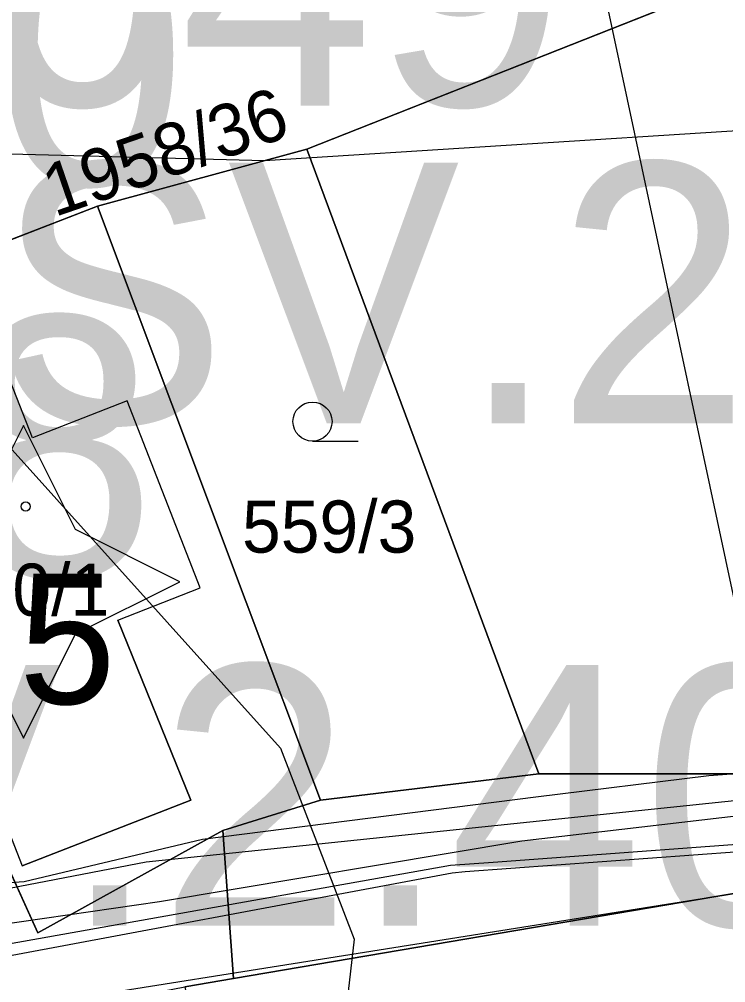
# Model space of a CAD drawing. Extents: x -706130 to -698555, y -971544 to -967260.
# Drawn here: x -704336.48 to -704309.36, y -969616.81 to -969579.85 of the extents above; entities that cross this region are included whole.
import ezdxf

# ---------------------------------------------------------------- set-up
doc = ezdxf.new("R2010")
doc.units = 0
for name, color, linetype in [('Architektonicky cenná stavba S', 7, 'Continuous'), ('BPEJ I-II trida ochrany S', 7, 'Continuous'), ('Docházková izochrona - BUS S', 7, 'Continuous'), ('Docházková izochrona - VLAK N', 7, 'Continuous'), ('Hluková izofona', 7, 'Continuous'), ('Kanalizace_stoka bez rozlišení N', 7, 'Continuous'), ('KN_Budovy', 7, 'Continuous'), ('KN_Budovy_cisla_domovni', 7, 'Continuous'), ('KN_Hranice_parcel', 7, 'Continuous'), ('KN_Hranice_parcel_vnitrni_kresba', 7, 'Continuous'), ('KN_Parcelni cisla', 7, 'Continuous'), ('KN_Polygon parcely', 7, 'Continuous'), ('KN_POZEMKY_13_ZASTAVENA PLOCHA', 7, 'Continuous'), ('KN_POZEMKY_14_OSTATNI PLOCHA', 7, 'Continuous'), ('KN_POZEMKY_5_ZAHRADA', 7, 'Continuous'), ('KN_VYUZITI_12_zastavena plocha_spolecny dvur', 7, 'Continuous'), ('KN_VYUZITI_19_ostatni plocha_zelen', 7, 'Continuous'), ('KN_Značky budov', 7, 'Continuous'), ('KN_Značky kultur', 7, 'Continuous'), ('Plochy smíšené obytné venkovské S', 7, 'Continuous'), ('Plochy verejnych prostranstvi - komunikace ostatni S', 7, 'Continuous'), ('Plynovody STL S', 7, 'Continuous'), ('Regulační bloky zastavěné S', 7, 'Continuous'), ('Regulační bloky_číslo S NEZAPINAT', 7, 'Continuous'), ('Regulační kódy zastavěné S', 7, 'Continuous'), ('Spoje_dálkový optický komunikační kabel S', 7, 'Continuous'), ('Trasy cykloturistické N', 7, 'Continuous'), ('Vodovodní řad - přiváděcí S', 7, 'Continuous'), ('Vodovodní řady - rozváděcí S', 7, 'Continuous'), ('VÝŠKOPIS_vrstevnice hlavní', 7, 'Continuous')]:
    doc.layers.add(name, color=color, linetype=linetype)

msp = doc.modelspace()

# ---------------------------------------------------------------- linework, layer by layer
at = {"layer": 'Architektonicky cenná stavba S'}
msp.add_lwpolyline([(-704336.321, -969595.427), (-704338.321, -969599.427), (-704342.321, -969601.427), (-704338.321, -969603.427), (-704336.321, -969607.427), (-704334.321, -969603.427), (-704330.321, -969601.427), (-704334.321, -969599.427)], close=True, dxfattribs=at)
at = {"layer": 'BPEJ I-II trida ochrany S'}
for p, q in [((-704338.08, -969588.79), (-704333.48, -969587.02)), ((-704333.48, -969587.02), (-704324.91, -969609.8)), ((-704324.91, -969609.8), (-704316.53, -969608.79)), ((-704316.53, -969608.79), (-704307.52, -969608.79)), ((-704307.53, -969613.14), (-704309.74, -969613.5)), ((-704309.74, -969613.5), (-704328.25, -969616.65)), ((-704328.25, -969616.65), (-704330.13, -969616.97))]:
    msp.add_line(p, q, dxfattribs=at)
at = {"layer": 'Docházková izochrona - BUS S'}
msp.add_arc((-704475.99, -969462.395), 400, 57.53029, 230.24409, dxfattribs=at)
at = {"layer": 'Docházková izochrona - VLAK N'}
msp.add_circle((-704165.451, -969778.767), 800, dxfattribs=at)
at = {"layer": 'Hluková izofona'}
msp.add_lwpolyline([(-704577.671, -969597.115), (-704530.314, -969591.994), (-704438.753, -969583.767), (-704426.312, -969583.53), (-704406.295, -969582.833), (-704369.352, -969584.183), (-704327.066, -969585.262), (-704287.487, -969582.757), (-704245.767, -969576.594), (-704213.877, -969569.568), (-704156.142, -969554.666), (-704083.733, -969533.951), (-704028.485, -969516.433), (-703771.925, -969432.764)], dxfattribs=at)
at = {"layer": 'Kanalizace_stoka bez rozlišení N'}
msp.add_lwpolyline([(-704374.196, -969620.371), (-704331.611, -969612.168), (-704277.851, -969606.568), (-704272.222, -969603.95), (-704227.542, -969581.697), (-704237.783, -969546.535), (-704249.189, -969508.124), (-704256.433, -969469.129)], dxfattribs=at)
at = {"layer": 'KN_Budovy'}
msp.add_lwpolyline([(-704332.7, -969602.9), (-704329.54, -969601.66), (-704332.34, -969594.49), (-704335.97, -969595.91), (-704336.83, -969593.72), (-704342.74, -969596.03), (-704336.37, -969612.33), (-704329.9, -969609.8)], close=True, dxfattribs=at)
at = {"layer": 'KN_Hranice_parcel'}
for p, q in [((-704301.26, -969575.27), (-704325.44, -969584.83)), ((-704325.44, -969584.83), (-704333.48, -969587.02)), ((-704325.44, -969584.83), (-704316.53, -969608.79)), ((-704333.48, -969587.02), (-704338.08, -969588.79)), ((-704324.91, -969609.8), (-704333.48, -969587.02)), ((-704316.53, -969608.79), (-704324.91, -969609.8)), ((-704328.66, -969610.97), (-704324.91, -969609.8)), ((-704328.66, -969610.97), (-704328.25, -969616.65)), ((-704328.25, -969616.65), (-704330.13, -969616.97))]:
    msp.add_line(p, q, dxfattribs=at)
for points in [[(-704346.23, -969591.84), (-704335.77, -969614.89), (-704328.66, -969610.97)], [(-704290.92, -969602.76), (-704302.05, -969604.86), (-704301.49, -969609.3), (-704307.52, -969608.79), (-704316.53, -969608.79)], [(-704328.25, -969616.65), (-704309.74, -969613.5), (-704307.53, -969613.14)]]:
    msp.add_lwpolyline(points, dxfattribs=at)
at = {"layer": 'KN_Hranice_parcel_vnitrni_kresba'}
for p, q in [((-704335.97, -969595.91), (-704336.83, -969593.72)), ((-704332.34, -969594.49), (-704335.97, -969595.91)), ((-704329.54, -969601.66), (-704332.34, -969594.49)), ((-704342.74, -969596.03), (-704336.37, -969612.33)), ((-704332.7, -969602.9), (-704329.54, -969601.66)), ((-704332.7, -969602.9), (-704329.9, -969609.8)), ((-704329.9, -969609.8), (-704336.37, -969612.33))]:
    msp.add_line(p, q, dxfattribs=at)
at = {"layer": 'KN_Polygon parcely'}
msp.add_lwpolyline([(-704364.81, -969610.27), (-704358.33, -969634.69), (-704357.57, -969627.5), (-704350.36, -969622.24), (-704351.83, -969620.18), (-704345.3, -969619.53), (-704341.04, -969619.08), (-704330.13, -969616.97), (-704328.25, -969616.65), (-704328.66, -969610.97), (-704335.77, -969614.89), (-704346.23, -969591.84), (-704346.54, -969591.19), (-704351.64, -969580.61), (-704352.54, -969573.67), (-704352.93, -969572.81), (-704358.6, -969562.21), (-704360.65, -969558.41), (-704364.88, -969550.57), (-704356.28, -969545.82), (-704356.38, -969543.04), (-704357.98, -969539.78), (-704363.37, -969529.94)], dxfattribs=at)
for points in [[(-704352.54, -969573.67), (-704346.04, -969570.74), (-704343.61, -969576.12), (-704342.52, -969575.63), (-704340.96, -969579.09), (-704342.05, -969579.58), (-704339.3, -969585.69), (-704340.24, -969586.13), (-704338.08, -969588.79), (-704333.48, -969587.02), (-704325.44, -969584.83), (-704301.26, -969575.27), (-704304.32, -969562.65), (-704328.57, -969572.03), (-704343.94, -969568.85), (-704352.93, -969572.81)], [(-704272.81, -969585.71), (-704276.88, -969565.64), (-704301.26, -969575.27), (-704325.44, -969584.83), (-704316.53, -969608.79), (-704307.52, -969608.79), (-704301.49, -969609.3), (-704302.05, -969604.86), (-704290.92, -969602.76), (-704292.39, -969594.28), (-704284.03, -969592.83), (-704284.33, -969591.12), (-704279.91, -969590.34), (-704280.49, -969587.08), (-704273.18, -969585.9)], [(-704333.48, -969587.02), (-704324.91, -969609.8), (-704316.53, -969608.79), (-704325.44, -969584.83)], [(-704335.77, -969614.89), (-704328.66, -969610.97), (-704324.91, -969609.8), (-704333.48, -969587.02), (-704338.08, -969588.79), (-704344.53, -969591.28), (-704346.23, -969591.84)], [(-704284.93, -969616.08), (-704272.49, -969611.98), (-704269.54, -969610.7), (-704266.88, -969606.8), (-704275.63, -969604.11), (-704290.23, -969606.72), (-704290.92, -969602.76), (-704302.05, -969604.86), (-704301.49, -969609.3), (-704307.52, -969608.79), (-704316.53, -969608.79), (-704324.91, -969609.8), (-704328.66, -969610.97), (-704328.25, -969616.65), (-704309.74, -969613.5), (-704307.53, -969613.14), (-704301.42, -969614.25)], [(-704320.93, -969642.56), (-704317.46, -969642.44), (-704306.2, -969642.59), (-704307.84, -969624.97), (-704308.98, -969615.76), (-704307.53, -969613.14), (-704309.74, -969613.5), (-704328.25, -969616.65), (-704330.13, -969616.97), (-704326.15, -969637.99), (-704327.45, -969642.26)]]:
    msp.add_lwpolyline(points, close=True, dxfattribs=at)
at = {"layer": 'KN_POZEMKY_13_ZASTAVENA PLOCHA'}
for p, q in [((-704338.08, -969588.79), (-704333.48, -969587.02)), ((-704333.48, -969587.02), (-704324.91, -969609.8)), ((-704335.77, -969614.89), (-704346.23, -969591.84)), ((-704324.91, -969609.8), (-704316.53, -969608.79)), ((-704316.53, -969608.79), (-704307.52, -969608.79)), ((-704324.91, -969609.8), (-704328.66, -969610.97)), ((-704328.66, -969610.97), (-704324.91, -969609.8)), ((-704328.66, -969610.97), (-704335.77, -969614.89)), ((-704328.25, -969616.65), (-704328.66, -969610.97)), ((-704307.53, -969613.14), (-704309.74, -969613.5)), ((-704309.74, -969613.5), (-704328.25, -969616.65))]:
    msp.add_line(p, q, dxfattribs=at)
at = {"layer": 'KN_POZEMKY_14_OSTATNI PLOCHA'}
for p, q in [((-704346.23, -969591.84), (-704335.77, -969614.89)), ((-704335.77, -969614.89), (-704328.66, -969610.97)), ((-704328.66, -969610.97), (-704328.25, -969616.65)), ((-704328.25, -969616.65), (-704330.13, -969616.97))]:
    msp.add_line(p, q, dxfattribs=at)
at = {"layer": 'KN_POZEMKY_5_ZAHRADA'}
for p, q in [((-704325.44, -969584.83), (-704301.26, -969575.27)), ((-704301.26, -969575.27), (-704325.44, -969584.83)), ((-704333.48, -969587.02), (-704325.44, -969584.83)), ((-704325.44, -969584.83), (-704333.48, -969587.02)), ((-704316.53, -969608.79), (-704325.44, -969584.83)), ((-704325.44, -969584.83), (-704316.53, -969608.79)), ((-704333.48, -969587.02), (-704338.08, -969588.79)), ((-704324.91, -969609.8), (-704333.48, -969587.02)), ((-704316.53, -969608.79), (-704324.91, -969609.8)), ((-704307.52, -969608.79), (-704316.53, -969608.79)), ((-704309.74, -969613.5), (-704307.53, -969613.14)), ((-704328.25, -969616.65), (-704309.74, -969613.5)), ((-704330.13, -969616.97), (-704328.25, -969616.65))]:
    msp.add_line(p, q, dxfattribs=at)
at = {"layer": 'KN_VYUZITI_12_zastavena plocha_spolecny dvur'}
for p, q in [((-704324.91, -969609.8), (-704316.53, -969608.79)), ((-704316.53, -969608.79), (-704307.52, -969608.79)), ((-704328.66, -969610.97), (-704324.91, -969609.8)), ((-704328.25, -969616.65), (-704328.66, -969610.97)), ((-704307.53, -969613.14), (-704309.74, -969613.5)), ((-704309.74, -969613.5), (-704328.25, -969616.65))]:
    msp.add_line(p, q, dxfattribs=at)
at = {"layer": 'KN_VYUZITI_19_ostatni plocha_zelen'}
for p, q in [((-704346.23, -969591.84), (-704335.77, -969614.89)), ((-704335.77, -969614.89), (-704328.66, -969610.97)), ((-704328.66, -969610.97), (-704328.25, -969616.65)), ((-704328.25, -969616.65), (-704330.13, -969616.97))]:
    msp.add_line(p, q, dxfattribs=at)
at = {"layer": 'KN_Značky budov'}
msp.add_circle((-704336.237, -969598.539), 0.175, dxfattribs=at)
at = {"layer": 'KN_Značky kultur'}
msp.add_line((-704325.223, -969596.03), (-704323.473, -969596.03), dxfattribs=at)
msp.add_circle((-704325.223, -969595.28), 0.75, dxfattribs=at)
at = {"layer": 'Plochy smíšené obytné venkovské S'}
for p, q in [((-704346.23, -969591.84), (-704335.77, -969614.89)), ((-704324.91, -969609.8), (-704316.53, -969608.79)), ((-704316.53, -969608.79), (-704307.52, -969608.79)), ((-704328.66, -969610.97), (-704324.91, -969609.8)), ((-704335.77, -969614.89), (-704328.66, -969610.97)), ((-704328.25, -969616.65), (-704330.13, -969616.97))]:
    msp.add_line(p, q, dxfattribs=at)
msp.add_lwpolyline([(-704307.53, -969613.14), (-704309.74, -969613.5), (-704328.25, -969616.65)], dxfattribs=at)
at = {"layer": 'Plochy verejnych prostranstvi - komunikace ostatni S'}
for p, q in [((-704335.77, -969614.89), (-704346.23, -969591.84)), ((-704316.53, -969608.79), (-704324.91, -969609.8)), ((-704307.52, -969608.79), (-704316.53, -969608.79)), ((-704324.91, -969609.8), (-704328.66, -969610.97)), ((-704328.66, -969610.97), (-704335.77, -969614.89)), ((-704309.74, -969613.5), (-704307.53, -969613.14)), ((-704328.25, -969616.65), (-704309.74, -969613.5)), ((-704330.13, -969616.97), (-704328.25, -969616.65))]:
    msp.add_line(p, q, dxfattribs=at)
at = {"layer": 'Plynovody STL S'}
msp.add_lwpolyline([(-704362.37, -969606.2), (-704359.4, -969614.39), (-704357.99, -969617.59), (-704344.387, -969615.617), (-704340.82, -969615.1), (-704331.1, -969613.69), (-704317.19, -969611.37), (-704307.21, -969610.2)], dxfattribs=at)
at = {"layer": 'Regulační bloky zastavěné S'}
for p, q in [((-704346.23, -969591.84), (-704335.77, -969614.89)), ((-704324.91, -969609.8), (-704316.53, -969608.79)), ((-704316.53, -969608.79), (-704307.52, -969608.79)), ((-704328.66, -969610.97), (-704324.91, -969609.8)), ((-704335.77, -969614.89), (-704328.66, -969610.97)), ((-704328.25, -969616.65), (-704330.13, -969616.97))]:
    msp.add_line(p, q, dxfattribs=at)
msp.add_lwpolyline([(-704307.53, -969613.14), (-704309.74, -969613.5), (-704328.25, -969616.65)], dxfattribs=at)
at = {"layer": 'Spoje_dálkový optický komunikační kabel S'}
msp.add_lwpolyline([(-704366.65, -969599.69), (-704357.1, -969600.31), (-704354.03, -969600.8), (-704353.01, -969601), (-704353.38, -969604.72), (-704352.72, -969614.39), (-704348.6, -969614.3), (-704340.57, -969613.21), (-704336.29, -969612.92), (-704329.44, -969611.3), (-704316.65, -969609.68), (-704310.01, -969608.86), (-704303.77, -969608.4)], dxfattribs=at)
at = {"layer": 'Trasy cykloturistické N'}
msp.add_lwpolyline([(-704370.691, -969623.254), (-704351.83, -969620.18), (-704307.53, -969613.14), (-704287.695, -969611.032), (-704252.52, -969598.81), (-704242.27, -969594.08), (-704227.47, -969590.51), (-704215.3, -969590.34)], dxfattribs=at)
at = {"layer": 'Vodovodní řad - přiváděcí S'}
msp.add_lwpolyline([(-704191.27, -969572.75), (-704210.54, -969579.35), (-704225.92, -969584.99), (-704226.77, -969585.32), (-704240.51, -969590.33), (-704247.52, -969593.35), (-704257.33, -969597.94), (-704276.21, -969607.98), (-704275.501, -969609.457), (-704286.52, -969613.28), (-704303.56, -969611.11), (-704318.289, -969612.193), (-704319.92, -969612.31), (-704338.41, -969615.6), (-704362.62, -969618.56), (-704364.17, -969618.62)], dxfattribs=at)
at = {"layer": 'Vodovodní řady - rozváděcí S'}
msp.add_lwpolyline([(-704275.38, -969609.77), (-704286.63, -969613.59), (-704292.41, -969612.84), (-704303.58, -969611.4), (-704319.36, -969612.56), (-704319.86, -969612.61), (-704338.75, -969616.13), (-704339.01, -969616.14), (-704343.41, -969616.78), (-704363.03, -969619.78), (-704363.31, -969619.58), (-704364.05, -969619.66)], dxfattribs=at)
at = {"layer": 'VÝŠKOPIS_vrstevnice hlavní'}
for points in [[(-704414.085, -969474.367), (-704410.141, -969471.988), (-704405.178, -969472.377), (-704389.398, -969503.708), (-704358.104, -969571.706), (-704352.175, -969580.166), (-704344.386, -969589.004), (-704337.211, -969595.855), (-704326.453, -969607.807), (-704323.624, -969615.139), (-704324.135, -969619.606), (-704327.659, -969633.867), (-704330.295, -969642.546), (-704332.952, -969657.431), (-704334.746, -969673.932), (-704334.181, -969690.441), (-704332.357, -969701.37), (-704330.068, -969721.856), (-704326.014, -969734.033), (-704319.758, -969755.651)], [(-704375.494, -969477.959), (-704361.917, -969513.301), (-704354.773, -969521.035), (-704344.095, -969524.889), (-704336.579, -969525.782), (-704330.223, -969527.828), (-704323.307, -969535.372), (-704303.591, -969627.647), (-704292.396, -969667.305), (-704286.984, -969680.737), (-704282.774, -969688.054), (-704273.915, -969699.125), (-704262.645, -969707.685), (-704252.8, -969711.109), (-704242.243, -969713.82), (-704223.41, -969716.816), (-704204.292, -969717.815), (-704171.193, -969716.816), (-704151.79, -969717.101), (-704134.098, -969719.384), (-704114.695, -969724.235), (-704099.858, -969729.942), (-704080.209, -969740.42)]]:
    msp.add_lwpolyline(points, dxfattribs=at)

# ---------------------------------------------------------------- texts
at = {"layer": 'KN_Budovy_cisla_domovni'}
msp.add_text('95', height=5, dxfattribs=at).set_placement((-704340.211, -969606.114))
at = {"layer": 'KN_Parcelni cisla'}
msp.add_text('1958/36', height=2, rotation=19, dxfattribs=at).set_placement((-704335.133, -969587.443))
for s, p in [('559/3', (-704327.93, -969600.309)), ('90/1', (-704338.23, -969602.73))]:
    msp.add_text(s, height=2, dxfattribs=at).set_placement(p)
at = {"layer": 'Regulační bloky_číslo S NEZAPINAT'}
for s, p in [('049', (-704337.761, -969583.16)), ('048', (-704353.525, -969601.24))]:
    msp.add_text(s, height=10, dxfattribs=at).set_placement(p)
at = {"layer": 'Regulační kódy zastavěné S'}
for s, p in [('OV.2.80.10', (-704397.7, -969586.199)), ('SV.2.20.60', (-704337.408, -969595.349)), ('SV.2.40.40', (-704352.703, -969614.624))]:
    msp.add_text(s, height=10, dxfattribs=at).set_placement(p)

doc.saveas('drawing.dxf')
